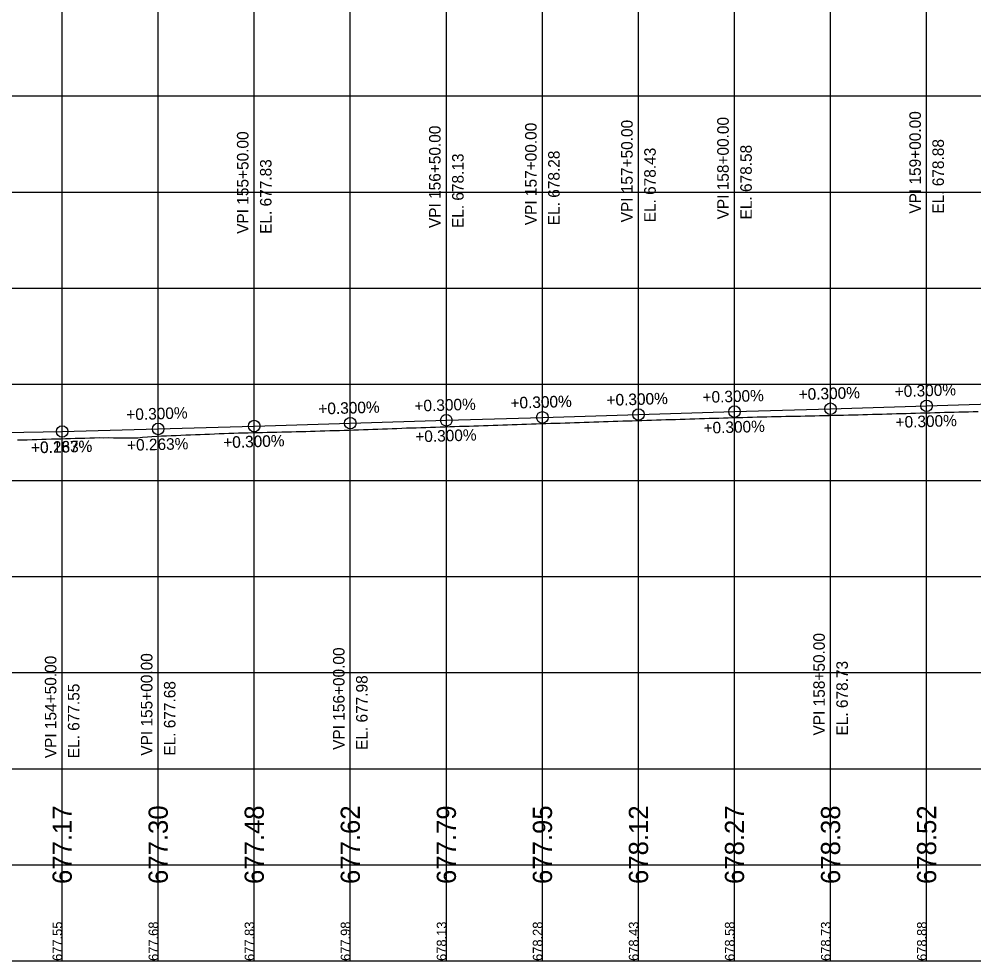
# Model space of a CAD drawing. Extents: x -7164 to 2214450, y -19642 to 253469.
# Drawn here: x 22627.6 to 23124.6, y -3000 to -2510 of the extents above; entities that cross this region are included whole.
import ezdxf

# ---------------------------------------------------------------- set-up
doc = ezdxf.new("R2010")
doc.units = 0
for name, color, linetype in [('DESIGN - PROFILE - Proposed', 7, 'Continuous'), ('DESIGN - PROFILE - Proposed Curve Text', 7, 'Continuous'), ('DESIGN - PROFILE - Proposed Text', 7, 'Continuous'), ('DESIGN - SCRATCH - User 1', 7, 'Continuous'), ('DESIGN - SHEET - Light Grid', 7, 'Continuous'), ('SURVEY - PROFILE - Ground Line with Text', 7, 'Continuous')]:
    doc.layers.add(name, color=color, linetype=linetype)

msp = doc.modelspace()

# ---------------------------------------------------------------- linework, layer by layer
at = {"layer": 'DESIGN - PROFILE - Proposed'}
msp.add_lwpolyline([(22150, -2718.73), (22200, -2720.23), (22250, -2721.73), (22300, -2723.23), (22350, -2724.55), (22400, -2725.48), (22450, -2726.05), (22500, -2726.23), (22508.79, -2726.23), (22550, -2726.05), (22555.73, -2726), (22600, -2725.48), (22650, -2724.55), (22700, -2723.23), (22750, -2721.73), (22800, -2720.23), (22850, -2718.73), (22900, -2717.23), (22950, -2715.73), (23000, -2714.23), (23050, -2712.73), (23100, -2711.23), (23150, -2709.73)], dxfattribs=at)
msp.add_lwpolyline([(22150, -2718.73), (22200, -2720.23), (22250, -2721.73), (22300, -2723.23), (22350, -2724.55), (22400, -2725.48), (22450, -2726.05), (22500, -2726.23), (22508.79, -2726.23), (22550, -2726.05), (22555.73, -2726), (22600, -2725.48), (22650, -2724.55), (22700, -2723.23), (22750, -2721.73), (22800, -2720.23), (22850, -2718.73), (22900, -2717.23), (22950, -2715.73), (23000, -2714.23), (23050, -2712.73), (23100, -2711.23), (23150, -2709.73)], dxfattribs=at)
at = {"layer": 'DESIGN - PROFILE - Proposed Text'}
for centre in [(23100, -2711.23), (23100, -2711.23), (22950, -2715.73), (22950, -2715.73), (23000, -2714.23), (23000, -2714.23), (23050, -2712.73), (23050, -2712.73), (22800, -2720.23), (22800, -2720.23), (22850, -2718.73), (22850, -2718.73), (22900, -2717.23), (22900, -2717.23), (22650, -2724.55), (22650, -2724.55), (22700, -2723.23), (22700, -2723.23), (22750, -2721.73), (22750, -2721.73)]:
    msp.add_circle(centre, 3, dxfattribs=at)
at = {"layer": 'DESIGN - SCRATCH - User 1'}
msp.add_line((15000, -3000), (24100, -3000), dxfattribs=at)
msp.add_line((15000, -3000), (24100, -3000), dxfattribs=at)
at = {"layer": 'DESIGN - SHEET - Light Grid'}
for p, q in [((22650, -3000), (22650, -1000)), ((22650, -3000), (22650, -1000)), ((22700, -3000), (22700, -1000)), ((22700, -3000), (22700, -1000)), ((22750, -3000), (22750, -1000)), ((22750, -3000), (22750, -1000)), ((22800, -3000), (22800, -1000)), ((22800, -3000), (22800, -1000)), ((22850, -3000), (22850, -1000)), ((22850, -3000), (22850, -1000)), ((22900, -3000), (22900, -1000)), ((22900, -3000), (22900, -1000)), ((22950, -3000), (22950, -1000)), ((22950, -3000), (22950, -1000)), ((23000, -3000), (23000, -1000)), ((23000, -3000), (23000, -1000)), ((23050, -3000), (23050, -1000)), ((23050, -3000), (23050, -1000)), ((23100, -3000), (23100, -1000)), ((23100, -3000), (23100, -1000)), ((15000, -2550), (24100, -2550)), ((15000, -2550), (24100, -2550)), ((15000, -2600), (24100, -2600)), ((15000, -2600), (24100, -2600)), ((15000, -2650), (24100, -2650)), ((15000, -2650), (24100, -2650)), ((15000, -2700), (24100, -2700)), ((15000, -2700), (24100, -2700)), ((15000, -2750), (24100, -2750)), ((15000, -2750), (24100, -2750)), ((15000, -2800), (24100, -2800)), ((15000, -2800), (24100, -2800)), ((15000, -2850), (24100, -2850)), ((15000, -2850), (24100, -2850)), ((15000, -2900), (24100, -2900)), ((15000, -2900), (24100, -2900)), ((15000, -2950), (24100, -2950)), ((15000, -2950), (24100, -2950)), ((15000, -3000), (24100, -3000)), ((15000, -3000), (24100, -3000))]:
    msp.add_line(p, q, dxfattribs=at)
at = {"layer": 'SURVEY - PROFILE - Ground Line with Text'}
for points in [[(22901.79, -2720.4), (22904.31, -2720.31), (22906.8, -2720.24), (22909.31, -2720.15), (22911.8, -2720.07), (22914.31, -2719.99), (22916.79, -2719.91), (22919.31, -2719.82), (22921.79, -2719.75), (22924.31, -2719.66), (22926.79, -2719.58), (22929.31, -2719.5), (22931.8, -2719.42), (22934.31, -2719.34), (22936.8, -2719.26), (22939.31, -2719.18), (22941.79, -2719.1), (22944.32, -2719.02), (22946.79, -2718.94), (22949.32, -2718.86), (22951.78, -2718.78), (22954.32, -2718.7), (22956.78, -2718.63), (22959.32, -2718.55), (22961.78, -2718.47), (22964.33, -2718.39), (22966.78, -2718.32), (22969.33, -2718.24), (22971.78, -2718.16), (22974.33, -2718.08), (22976.78, -2718.01), (22979.32, -2717.93), (22981.78, -2717.85), (22984.32, -2717.78), (22986.78, -2717.7), (22989.32, -2717.62), (22991.78, -2717.56), (22994.32, -2717.48), (22996.78, -2717.42), (22999.32, -2717.35), (23001.78, -2717.28), (23004.32, -2717.21), (23006.78, -2717.15), (23009.32, -2717.07), (23011.78, -2717.01), (23014.32, -2716.93), (23016.79, -2716.87), (23019.32, -2716.83), (23021.79, -2716.77), (23024.31, -2716.72), (23026.79, -2716.66), (23029.31, -2716.61), (23031.79, -2716.55), (23034.31, -2716.5), (23036.79, -2716.45), (23039.31, -2716.4), (23041.8, -2716.34), (23044.3, -2716.3), (23046.8, -2716.24), (23049.3, -2716.19), (23051.81, -2716.13), (23054.29, -2716.09), (23056.82, -2716.03), (23059.29, -2715.95), (23061.82, -2715.9), (23064.29, -2715.82), (23066.82, -2715.76), (23069.28, -2715.69), (23071.82, -2715.62), (23074.29, -2715.55), (23076.81, -2715.48), (23079.29, -2715.41), (23081.81, -2715.34), (23084.29, -2715.27), (23086.81, -2715.2), (23089.29, -2715.13), (23091.81, -2715.06), (23094.29, -2714.99), (23096.81, -2714.93), (23099.29, -2714.85), (23101.81, -2714.79), (23104.29, -2714.72), (23106.81, -2714.65), (23109.29, -2714.58), (23111.82, -2714.52), (23114.28, -2714.45), (23116.82, -2714.38), (23119.28, -2714.31), (23121.83, -2714.25), (23124.27, -2714.18), (23126.83, -2714.12)], [(22901.79, -2720.4), (22904.31, -2720.31), (22906.8, -2720.24), (22909.31, -2720.15), (22911.8, -2720.07), (22914.31, -2719.99), (22916.79, -2719.91), (22919.31, -2719.82), (22921.79, -2719.75), (22924.31, -2719.66), (22926.79, -2719.58), (22929.31, -2719.5), (22931.8, -2719.42), (22934.31, -2719.34), (22936.8, -2719.26), (22939.31, -2719.18), (22941.79, -2719.1), (22944.32, -2719.02), (22946.79, -2718.94), (22949.32, -2718.86), (22951.78, -2718.78), (22954.32, -2718.7), (22956.78, -2718.63), (22959.32, -2718.55), (22961.78, -2718.47), (22964.33, -2718.39), (22966.78, -2718.32), (22969.33, -2718.24), (22971.78, -2718.16), (22974.33, -2718.08), (22976.78, -2718.01), (22979.32, -2717.93), (22981.78, -2717.85), (22984.32, -2717.78), (22986.78, -2717.7), (22989.32, -2717.62), (22991.78, -2717.56), (22994.32, -2717.48), (22996.78, -2717.42), (22999.32, -2717.35), (23001.78, -2717.28), (23004.32, -2717.21), (23006.78, -2717.15), (23009.32, -2717.07), (23011.78, -2717.01), (23014.32, -2716.93), (23016.79, -2716.87), (23019.32, -2716.83), (23021.79, -2716.77), (23024.31, -2716.72), (23026.79, -2716.66), (23029.31, -2716.61), (23031.79, -2716.55), (23034.31, -2716.5), (23036.79, -2716.45), (23039.31, -2716.4), (23041.8, -2716.34), (23044.3, -2716.3), (23046.8, -2716.24), (23049.3, -2716.19), (23051.81, -2716.13), (23054.29, -2716.09), (23056.82, -2716.03), (23059.29, -2715.95), (23061.82, -2715.9), (23064.29, -2715.82), (23066.82, -2715.76), (23069.28, -2715.69), (23071.82, -2715.62), (23074.29, -2715.55), (23076.81, -2715.48), (23079.29, -2715.41), (23081.81, -2715.34), (23084.29, -2715.27), (23086.81, -2715.2), (23089.29, -2715.13), (23091.81, -2715.06), (23094.29, -2714.99), (23096.81, -2714.93), (23099.29, -2714.85), (23101.81, -2714.79), (23104.29, -2714.72), (23106.81, -2714.65), (23109.29, -2714.58), (23111.82, -2714.52), (23114.28, -2714.45), (23116.82, -2714.38), (23119.28, -2714.31), (23121.83, -2714.25), (23124.27, -2714.18), (23126.83, -2714.12)], [(22651.76, -2728.24), (22654.39, -2728.17), (22656.76, -2728.09), (22659.38, -2728.03), (22661.77, -2727.95), (22664.38, -2727.88), (22666.77, -2727.81), (22669.37, -2727.74), (22671.77, -2727.83), (22674.36, -2727.76), (22676.78, -2727.85), (22679.36, -2727.79), (22681.78, -2727.88), (22684.35, -2727.81), (22686.78, -2727.9), (22689.36, -2727.78), (22691.78, -2727.5), (22694.36, -2727.38), (22696.78, -2727.09), (22699.36, -2726.98), (22701.78, -2726.89), (22704.36, -2726.77), (22706.78, -2726.68), (22709.36, -2726.56), (22711.78, -2726.48), (22714.36, -2726.36), (22716.78, -2726.27), (22719.36, -2726.15), (22721.78, -2726.07), (22724.35, -2725.95), (22726.78, -2725.87), (22729.35, -2725.75), (22731.79, -2725.66), (22734.34, -2725.55), (22736.79, -2725.46), (22739.34, -2725.42), (22741.79, -2725.34), (22744.34, -2725.29), (22746.79, -2725.22), (22749.34, -2725.17), (22751.79, -2725.1), (22754.33, -2725.05), (22756.79, -2724.98), (22759.33, -2724.93), (22761.79, -2724.86), (22764.33, -2724.81), (22766.79, -2724.74), (22769.32, -2724.7), (22771.8, -2724.62), (22774.32, -2724.58), (22776.8, -2724.51), (22779.32, -2724.42), (22781.8, -2724.35), (22784.32, -2724.27), (22786.8, -2724.2), (22789.32, -2724.11), (22791.8, -2724.04), (22794.32, -2723.96), (22796.8, -2723.89), (22799.32, -2723.81), (22801.8, -2723.74), (22804.32, -2723.66), (22806.8, -2723.59), (22809.31, -2723.51), (22811.8, -2723.39), (22814.31, -2723.31), (22816.8, -2723.2), (22819.31, -2723.12), (22821.81, -2723), (22824.31, -2722.92), (22826.81, -2722.8), (22829.3, -2722.73), (22831.81, -2722.65), (22834.3, -2722.57), (22836.8, -2722.49), (22839.3, -2722.41), (22841.8, -2722.33), (22844.3, -2722.25), (22846.8, -2722.17), (22849.31, -2722.1), (22851.8, -2722.02), (22854.31, -2721.95), (22856.8, -2721.87), (22859.31, -2721.79), (22861.8, -2721.71), (22864.32, -2721.62), (22866.79, -2721.54), (22869.32, -2721.45), (22871.79, -2721.37), (22874.32, -2721.29), (22876.79, -2721.21), (22879.32, -2721.12), (22881.79, -2721.05), (22884.32, -2720.96), (22886.79, -2720.88), (22889.32, -2720.8), (22891.79, -2720.72), (22894.32, -2720.63), (22896.79, -2720.56), (22899.32, -2720.47), (22901.79, -2720.4)], [(22651.76, -2728.24), (22654.39, -2728.17), (22656.76, -2728.09), (22659.38, -2728.03), (22661.77, -2727.95), (22664.38, -2727.88), (22666.77, -2727.81), (22669.37, -2727.74), (22671.77, -2727.83), (22674.36, -2727.76), (22676.78, -2727.85), (22679.36, -2727.79), (22681.78, -2727.88), (22684.35, -2727.81), (22686.78, -2727.9), (22689.36, -2727.78), (22691.78, -2727.5), (22694.36, -2727.38), (22696.78, -2727.09), (22699.36, -2726.98), (22701.78, -2726.89), (22704.36, -2726.77), (22706.78, -2726.68), (22709.36, -2726.56), (22711.78, -2726.48), (22714.36, -2726.36), (22716.78, -2726.27), (22719.36, -2726.15), (22721.78, -2726.07), (22724.35, -2725.95), (22726.78, -2725.87), (22729.35, -2725.75), (22731.79, -2725.66), (22734.34, -2725.55), (22736.79, -2725.46), (22739.34, -2725.42), (22741.79, -2725.34), (22744.34, -2725.29), (22746.79, -2725.22), (22749.34, -2725.17), (22751.79, -2725.1), (22754.33, -2725.05), (22756.79, -2724.98), (22759.33, -2724.93), (22761.79, -2724.86), (22764.33, -2724.81), (22766.79, -2724.74), (22769.32, -2724.7), (22771.8, -2724.62), (22774.32, -2724.58), (22776.8, -2724.51), (22779.32, -2724.42), (22781.8, -2724.35), (22784.32, -2724.27), (22786.8, -2724.2), (22789.32, -2724.11), (22791.8, -2724.04), (22794.32, -2723.96), (22796.8, -2723.89), (22799.32, -2723.81), (22801.8, -2723.74), (22804.32, -2723.66), (22806.8, -2723.59), (22809.31, -2723.51), (22811.8, -2723.39), (22814.31, -2723.31), (22816.8, -2723.2), (22819.31, -2723.12), (22821.81, -2723), (22824.31, -2722.92), (22826.81, -2722.8), (22829.3, -2722.73), (22831.81, -2722.65), (22834.3, -2722.57), (22836.8, -2722.49), (22839.3, -2722.41), (22841.8, -2722.33), (22844.3, -2722.25), (22846.8, -2722.17), (22849.31, -2722.1), (22851.8, -2722.02), (22854.31, -2721.95), (22856.8, -2721.87), (22859.31, -2721.79), (22861.8, -2721.71), (22864.32, -2721.62), (22866.79, -2721.54), (22869.32, -2721.45), (22871.79, -2721.37), (22874.32, -2721.29), (22876.79, -2721.21), (22879.32, -2721.12), (22881.79, -2721.05), (22884.32, -2720.96), (22886.79, -2720.88), (22889.32, -2720.8), (22891.79, -2720.72), (22894.32, -2720.63), (22896.79, -2720.56), (22899.32, -2720.47), (22901.79, -2720.4)], [(22626.75, -2728.97), (22629.41, -2728.9), (22631.75, -2728.82), (22634.41, -2728.75), (22636.75, -2728.67), (22639.41, -2728.6), (22641.75, -2728.53), (22644.4, -2728.46), (22646.75, -2728.38), (22649.4, -2728.31), (22651.76, -2728.24)], [(22626.75, -2728.97), (22629.41, -2728.9), (22631.75, -2728.82), (22634.41, -2728.75), (22636.75, -2728.67), (22639.41, -2728.6), (22641.75, -2728.53), (22644.4, -2728.46), (22646.75, -2728.38), (22649.4, -2728.31), (22651.76, -2728.24)]]:
    msp.add_lwpolyline(points, dxfattribs=at)

# ---------------------------------------------------------------- texts
at = {"layer": 'DESIGN - PROFILE - Proposed Curve Text'}
for s, p in [('VPI 159+00.00', (23097, -2611.23)), ('VPI 159+00.00', (23097, -2611.23)), ('VPI 157+00.00', (22897, -2617.23)), ('VPI 157+00.00', (22897, -2617.23)), ('VPI 157+50.00', (22947, -2615.73)), ('VPI 157+50.00', (22947, -2615.73)), ('VPI 158+00.00', (22997, -2614.23)), ('VPI 158+00.00', (22997, -2614.23)), ('VPI 155+50.00', (22747, -2621.73)), ('VPI 155+50.00', (22747, -2621.73)), ('VPI 156+50.00', (22847, -2618.73)), ('VPI 156+50.00', (22847, -2618.73)), ('EL. 678.88', (23109, -2611.23)), ('EL. 678.88', (23109, -2611.23)), ('EL. 678.28', (22909, -2617.23)), ('EL. 678.28', (22909, -2617.23)), ('EL. 678.43', (22959, -2615.73)), ('EL. 678.43', (22959, -2615.73)), ('EL. 678.58', (23009, -2614.23)), ('EL. 678.58', (23009, -2614.23)), ('EL. 677.83', (22759, -2621.73)), ('EL. 677.83', (22759, -2621.73)), ('EL. 678.13', (22859, -2618.73)), ('EL. 678.13', (22859, -2618.73)), ('VPI 158+50.00', (23047, -2882.73)), ('VPI 158+50.00', (23047, -2882.73)), ('VPI 156+00.00', (22797, -2890.23)), ('VPI 156+00.00', (22797, -2890.23)), ('VPI 154+50.00', (22647, -2894.55)), ('VPI 154+50.00', (22647, -2894.55)), ('VPI 155+00.00', (22697, -2893.23)), ('VPI 155+00.00', (22697, -2893.23)), ('EL. 678.73', (23059, -2882.73)), ('EL. 678.73', (23059, -2882.73)), ('EL. 677.98', (22809, -2890.23)), ('EL. 677.98', (22809, -2890.23)), ('EL. 677.55', (22659, -2894.55)), ('EL. 677.55', (22659, -2894.55)), ('EL. 677.68', (22709, -2893.23)), ('EL. 677.68', (22709, -2893.23))]:
    msp.add_text(s, height=6, rotation=90, dxfattribs=at).set_placement(p)
at = {"layer": 'DESIGN - PROFILE - Proposed Text'}
for s, height, rotation, p in [('+0.300%', 6, 1.7184, (22983.44, -2709.73)), ('+0.300%', 6, 1.7184, (22983.44, -2709.73)), ('+0.300%', 6, 1.7184, (23033.44, -2708.23)), ('+0.300%', 6, 1.7184, (23033.44, -2708.23)), ('+0.300%', 6, 1.7184, (23033.49, -2708.23)), ('+0.300%', 6, 1.7184, (23033.49, -2708.23)), ('+0.300%', 6, 1.7184, (23083.49, -2706.73)), ('+0.300%', 6, 1.7184, (23083.49, -2706.73)), ('+0.300%', 6, 1.7184, (22833.49, -2714.23)), ('+0.300%', 6, 1.7184, (22833.49, -2714.23)), ('+0.300%', 6, 1.7184, (22883.44, -2712.73)), ('+0.300%', 6, 1.7184, (22883.44, -2712.73)), ('+0.300%', 6, 1.7184, (22883.49, -2712.73)), ('+0.300%', 6, 1.7184, (22883.49, -2712.73)), ('+0.300%', 6, 1.7184, (22933.44, -2711.23)), ('+0.300%', 6, 1.7184, (22933.44, -2711.23)), ('+0.300%', 6, 1.7184, (22933.49, -2711.23)), ('+0.300%', 6, 1.7184, (22933.49, -2711.23)), ('+0.300%', 6, 1.7184, (22683.49, -2718.73)), ('+0.300%', 6, 1.7184, (22683.49, -2718.73)), ('+0.300%', 6, 1.7184, (22783.44, -2715.73)), ('+0.300%', 6, 1.7184, (22783.44, -2715.73)), ('+0.300%', 6, 1.7184, (22783.49, -2715.73)), ('+0.300%', 6, 1.7184, (22783.49, -2715.73)), ('+0.300%', 6, 1.7184, (23083.92, -2722.72)), ('+0.300%', 6, 1.7184, (23083.92, -2722.72)), ('+0.300%', 6, 1.7184, (22833.92, -2730.22)), ('+0.300%', 6, 1.7184, (22833.92, -2730.22)), ('+0.300%', 6, 1.7184, (22983.97, -2725.72)), ('+0.300%', 6, 1.7184, (22983.97, -2725.72)), ('+0.263%', 6, 1.5042, (22683.88, -2734.66)), ('+0.263%', 6, 1.5042, (22683.88, -2734.66)), ('+0.300%', 6, 1.7184, (22733.92, -2733.22)), ('+0.300%', 6, 1.7184, (22733.92, -2733.22)), ('+0.300%', 6, 1.7184, (22733.97, -2733.22)), ('+0.300%', 6, 1.7184, (22733.97, -2733.22)), ('+0.187%', 6, 1.0736, (22633.81, -2735.85)), ('+0.187%', 6, 1.0736, (22633.81, -2735.85)), ('+0.263%', 6, 1.5042, (22633.92, -2735.97)), ('+0.263%', 6, 1.5042, (22633.92, -2735.97)), ('677.55', 5, 90, (22650, -3000)), ('677.55', 5, 90, (22650, -3000)), ('677.68', 5, 90, (22700, -3000)), ('677.68', 5, 90, (22700, -3000)), ('677.83', 5, 90, (22750, -3000)), ('677.83', 5, 90, (22750, -3000)), ('677.98', 5, 90, (22800, -3000)), ('677.98', 5, 90, (22800, -3000)), ('678.13', 5, 90, (22850, -3000)), ('678.13', 5, 90, (22850, -3000)), ('678.28', 5, 90, (22900, -3000)), ('678.28', 5, 90, (22900, -3000)), ('678.43', 5, 90, (22950, -3000)), ('678.43', 5, 90, (22950, -3000)), ('678.58', 5, 90, (23000, -3000)), ('678.58', 5, 90, (23000, -3000)), ('678.73', 5, 90, (23050, -3000)), ('678.73', 5, 90, (23050, -3000)), ('678.88', 5, 90, (23100, -3000)), ('678.88', 5, 90, (23100, -3000))]:
    msp.add_text(s, height=height, rotation=rotation, dxfattribs=at).set_placement(p)
at = {"layer": 'SURVEY - PROFILE - Ground Line with Text'}
for s, p in [('677.17', (22655, -2960)), ('677.17', (22655, -2960)), ('677.30', (22705, -2960)), ('677.30', (22705, -2960)), ('677.48', (22755, -2960)), ('677.48', (22755, -2960)), ('677.62', (22805, -2960)), ('677.62', (22805, -2960)), ('677.79', (22855, -2960)), ('677.79', (22855, -2960)), ('677.95', (22905, -2960)), ('677.95', (22905, -2960)), ('678.12', (22955, -2960)), ('678.12', (22955, -2960)), ('678.27', (23005, -2960)), ('678.27', (23005, -2960)), ('678.38', (23055, -2960)), ('678.38', (23055, -2960)), ('678.52', (23105, -2960)), ('678.52', (23105, -2960))]:
    msp.add_text(s, height=10, rotation=90, dxfattribs=at).set_placement(p)

doc.saveas('drawing.dxf')
